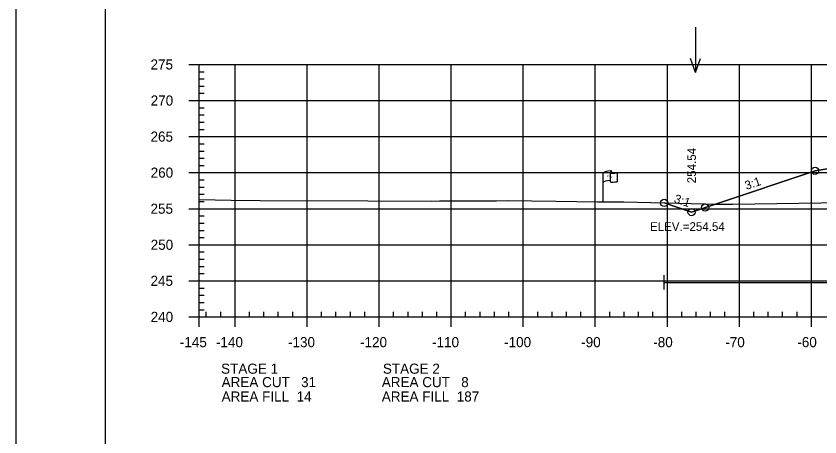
# Model space of a CAD drawing. Extents: x 1365647 to 1367999, y 387113 to 400173.
# Drawn here: x 1365723.7 to 1365835.3, y 391484.5 to 391542.8 of the extents above; entities that cross this region are included whole.
import ezdxf

# ---------------------------------------------------------------- set-up
doc = ezdxf.new("R2010")
doc.units = 0
for name, color, linetype in [('E_Existing ROW', 7, 'Continuous'), ('R_Axis', 7, 'Continuous'), ('R_Axis Annot', 7, 'Continuous'), ('R_Border', 7, 'Continuous'), ('R_Border Notes', 7, 'Continuous'), ('R_Contours', 7, 'Continuous'), ('R_Exist Surface', 7, 'Continuous'), ('R_Fin Surface', 7, 'Continuous'), ('R_Fin Surface Annot', 7, 'Continuous'), ('R_Grid', 7, 'Continuous'), ('R_No Plot', 7, 'Continuous'), ('R_Proposed Const Limits', 7, 'Continuous'), ('R_Water', 7, 'Continuous'), ('R_Water Annot', 7, 'Continuous')]:
    doc.layers.add(name, color=color, linetype=linetype)

msp = doc.modelspace()

# ---------------------------------------------------------------- linework, layer by layer
at = {"layer": 'E_Existing ROW'}
for p, q in [((1365805.18, 391517.1), (1365805.18, 391521.05)), ((1365806.17, 391521.15), (1365806.17, 391521.13)), ((1365806.17, 391521.13), (1365806.17, 391519.91)), ((1365806.34, 391521.3), (1365806.34, 391521.06)), ((1365807.11, 391521.11), (1365807.11, 391519.87))]:
    msp.add_line(p, q, dxfattribs=at)
for centre, radius, start, end in [((1365806.25, 391521.15), 0.078, 88.6458, 274.2828), ((1365806.26, 391521.3), 0.0783, 263.0712, 93.9564), ((1365806.25, 391519.91), 0.0783, 180, 273.9564)]:
    msp.add_arc(centre, radius, start, end, dxfattribs=at)
for centre, major_axis, ratio, start_param, end_param in [((1365806.76, 391521.1), (-1.58, -0.04), 0.19887, 5.030368, 6.283185), ((1365807.47, 391521.21), (-1.23, -0.13), 0.052933, 0.159456, 1.268315), ((1365806.76, 391519.78), (-1.58, -0.04), 0.19887, 5.083035, 6.194897), ((1365807.47, 391519.97), (-1.23, -0.13), 0.052933, 0.159456, 1.268315)]:
    msp.add_ellipse(centre, major_axis=major_axis, ratio=ratio, start_param=start_param, end_param=end_param, dxfattribs=at)
at = {"layer": 'R_Axis'}
for p, q in [((1365747.69, 391536.14), (1365749.09, 391536.14)), ((1365749.09, 391501.14), (1365749.09, 391536.14)), ((1365749.09, 391535.14), (1365749.79, 391535.14)), ((1365749.09, 391534.14), (1365749.79, 391534.14)), ((1365749.09, 391533.14), (1365749.79, 391533.14)), ((1365749.09, 391532.14), (1365749.79, 391532.14)), ((1365747.69, 391531.14), (1365749.09, 391531.14)), ((1365749.09, 391530.14), (1365749.79, 391530.14)), ((1365749.09, 391529.14), (1365749.79, 391529.14)), ((1365749.09, 391528.14), (1365749.79, 391528.14)), ((1365749.09, 391527.14), (1365749.79, 391527.14)), ((1365747.69, 391526.14), (1365749.09, 391526.14)), ((1365749.09, 391525.14), (1365749.79, 391525.14)), ((1365749.09, 391524.14), (1365749.79, 391524.14)), ((1365749.09, 391523.14), (1365749.79, 391523.14)), ((1365749.09, 391522.14), (1365749.79, 391522.14)), ((1365747.69, 391521.14), (1365749.09, 391521.14)), ((1365749.09, 391520.14), (1365749.79, 391520.14)), ((1365749.09, 391519.14), (1365749.79, 391519.14)), ((1365749.09, 391518.14), (1365749.79, 391518.14)), ((1365749.09, 391517.14), (1365749.79, 391517.14)), ((1365747.69, 391516.14), (1365749.09, 391516.14)), ((1365749.09, 391515.14), (1365749.79, 391515.14)), ((1365749.09, 391514.14), (1365749.79, 391514.14)), ((1365749.09, 391513.14), (1365749.79, 391513.14)), ((1365749.09, 391512.14), (1365749.79, 391512.14)), ((1365747.69, 391511.14), (1365749.09, 391511.14)), ((1365749.09, 391510.14), (1365749.79, 391510.14)), ((1365749.09, 391509.14), (1365749.79, 391509.14)), ((1365749.09, 391508.14), (1365749.79, 391508.14)), ((1365749.09, 391507.14), (1365749.79, 391507.14)), ((1365747.69, 391506.14), (1365749.09, 391506.14)), ((1365749.09, 391505.14), (1365749.79, 391505.14)), ((1365749.09, 391504.14), (1365749.79, 391504.14)), ((1365749.09, 391503.14), (1365749.79, 391503.14)), ((1365749.09, 391502.14), (1365749.79, 391502.14)), ((1365749.09, 391501.14), (1365749.09, 391501.84)), ((1365750.09, 391501.14), (1365750.09, 391501.84)), ((1365752.09, 391501.14), (1365752.09, 391501.84)), ((1365756.09, 391501.14), (1365756.09, 391501.84)), ((1365758.09, 391501.14), (1365758.09, 391501.84)), ((1365760.09, 391501.14), (1365760.09, 391501.84)), ((1365762.09, 391501.14), (1365762.09, 391501.84)), ((1365766.09, 391501.14), (1365766.09, 391501.84)), ((1365768.09, 391501.14), (1365768.09, 391501.84)), ((1365770.09, 391501.14), (1365770.09, 391501.84)), ((1365772.09, 391501.14), (1365772.09, 391501.84)), ((1365776.09, 391501.14), (1365776.09, 391501.84)), ((1365778.09, 391501.14), (1365778.09, 391501.84)), ((1365780.09, 391501.14), (1365780.09, 391501.84)), ((1365782.09, 391501.14), (1365782.09, 391501.84)), ((1365786.09, 391501.14), (1365786.09, 391501.84)), ((1365788.09, 391501.14), (1365788.09, 391501.84)), ((1365790.09, 391501.14), (1365790.09, 391501.84)), ((1365792.09, 391501.14), (1365792.09, 391501.84)), ((1365796.09, 391501.14), (1365796.09, 391501.84)), ((1365798.09, 391501.14), (1365798.09, 391501.84)), ((1365800.09, 391501.14), (1365800.09, 391501.84)), ((1365802.09, 391501.14), (1365802.09, 391501.84)), ((1365806.09, 391501.14), (1365806.09, 391501.84)), ((1365808.09, 391501.14), (1365808.09, 391501.84)), ((1365810.09, 391501.14), (1365810.09, 391501.84)), ((1365812.09, 391501.14), (1365812.09, 391501.84)), ((1365816.09, 391501.14), (1365816.09, 391501.84)), ((1365818.09, 391501.14), (1365818.09, 391501.84)), ((1365820.09, 391501.14), (1365820.09, 391501.84)), ((1365822.09, 391501.14), (1365822.09, 391501.84)), ((1365826.09, 391501.14), (1365826.09, 391501.84)), ((1365828.09, 391501.14), (1365828.09, 391501.84)), ((1365830.09, 391501.14), (1365830.09, 391501.84)), ((1365832.09, 391501.14), (1365832.09, 391501.84)), ((1365747.69, 391501.14), (1365749.09, 391501.14)), ((1365749.09, 391501.14), (1366039.09, 391501.14)), ((1365749.09, 391499.74), (1365749.09, 391501.14)), ((1365754.09, 391499.74), (1365754.09, 391501.14)), ((1365764.09, 391499.74), (1365764.09, 391501.14)), ((1365774.09, 391499.74), (1365774.09, 391501.14)), ((1365784.09, 391499.74), (1365784.09, 391501.14)), ((1365794.09, 391499.74), (1365794.09, 391501.14)), ((1365804.09, 391499.74), (1365804.09, 391501.14)), ((1365814.09, 391499.74), (1365814.09, 391501.14)), ((1365824.09, 391499.74), (1365824.09, 391501.14)), ((1365834.09, 391499.74), (1365834.09, 391501.14))]:
    msp.add_line(p, q, dxfattribs=at)
at = {"layer": 'R_Border'}
msp.add_line((1365736.09, 391430.14), (1365736.09, 391635.6), dxfattribs=at)
at = {"layer": 'R_Contours'}
for points in [[(1365820.75, 391516.78), (1365821.43, 391516.76), (1365823.19, 391516.78), (1365835.39, 391516.94), (1365842.67, 391517.02), (1365850.62, 391517.12), (1365854.79, 391517.8), (1365858.77, 391518.38), (1365861.62, 391519.28), (1365864.38, 391520.08), (1365870.16, 391522.26), (1365862.59, 391523), (1365841.78, 391522.59), (1365834.59, 391521.39)], [(1365813.65, 391516.94), (1365817.38, 391516.85), (1365820.75, 391516.78), (1365817.45, 391515.67)]]:
    msp.add_lwpolyline(points, close=True, dxfattribs=at)
at = {"layer": 'R_Exist Surface'}
msp.add_lwpolyline([(1365749.09, 391517.4), (1365753.54, 391517.33), (1365757.57, 391517.28), (1365772.51, 391517.24), (1365781.42, 391517.19), (1365782.46, 391517.22), (1365786.26, 391517.22), (1365790.36, 391517.25), (1365791.87, 391517.29), (1365798.61, 391517.2), (1365804.37, 391517.11), (1365808.07, 391517.07), (1365817.38, 391516.85), (1365821.43, 391516.76), (1365823.19, 391516.78), (1365835.39, 391516.94)], dxfattribs=at)
at = {"layer": 'R_Fin Surface'}
for points in [[(1365813.65, 391516.94), (1365817.45, 391515.67), (1365834.59, 391521.39), (1365841.78, 391522.59), (1365856.59, 391525.06), (1365862.59, 391524.47), (1365864.59, 391524.27), (1365894.09, 391521.38), (1365923.59, 391518.49), (1365925.59, 391518.29), (1365931.59, 391517.71), (1365953.01, 391514.13), (1365953.59, 391514.04), (1365954.77, 391513.65), (1365960.25, 391515.47)], [(1365820.75, 391516.78), (1365834.59, 391521.39), (1365847.47, 391523.54), (1365856.59, 391525.06), (1365862.59, 391524.47), (1365864.59, 391524.27), (1365894.09, 391521.38), (1365923.59, 391518.49), (1365925.59, 391518.29), (1365931.59, 391517.71)]]:
    msp.add_lwpolyline(points, dxfattribs=at)
at = {"layer": 'R_Grid'}
for p, q in [((1365749.09, 391536.14), (1366039.09, 391536.14)), ((1365749.09, 391501.14), (1365749.09, 391536.14)), ((1365754.09, 391501.14), (1365754.09, 391536.14)), ((1365764.09, 391501.14), (1365764.09, 391536.14)), ((1365774.09, 391501.14), (1365774.09, 391536.14)), ((1365784.09, 391501.14), (1365784.09, 391536.14)), ((1365794.09, 391501.14), (1365794.09, 391536.14)), ((1365804.09, 391501.14), (1365804.09, 391536.14)), ((1365814.09, 391501.14), (1365814.09, 391536.14)), ((1365824.09, 391501.14), (1365824.09, 391536.14)), ((1365834.09, 391501.14), (1365834.09, 391536.14)), ((1365749.09, 391531.14), (1366039.09, 391531.14)), ((1365749.09, 391526.14), (1366039.09, 391526.14)), ((1365749.09, 391521.14), (1366039.09, 391521.14)), ((1365749.09, 391516.14), (1366039.09, 391516.14)), ((1365749.09, 391511.14), (1366039.09, 391511.14)), ((1365749.09, 391506.14), (1366039.09, 391506.14)), ((1365749.09, 391501.14), (1366039.09, 391501.14))]:
    msp.add_line(p, q, dxfattribs=at)
at = {"layer": 'R_No Plot'}
msp.add_lwpolyline([(1365723.69, 391639.49), (1366057.03, 391639.49), (1366057.03, 391426.16), (1365723.69, 391426.16)], close=True, dxfattribs=at)
for centre in [(1365834.59, 391521.39), (1365834.59, 391521.39), (1365834.59, 391521.39), (1365834.59, 391521.39), (1365834.59, 391521.39), (1365813.65, 391516.94), (1365813.65, 391516.94), (1365819.34, 391516.3), (1365819.34, 391516.3), (1365819.34, 391516.3), (1365817.45, 391515.67), (1365817.45, 391515.67)]:
    msp.add_circle(centre, 0.5, dxfattribs=at)
at = {"layer": 'R_Proposed Const Limits'}
msp.add_lwpolyline([(1365817.45, 391515.67), (1365813.65, 391516.94)], dxfattribs=at)
at = {"layer": 'R_Water'}
for p, q in [((1365813.65, 391504.93), (1365813.65, 391506.93)), ((1365813.65, 391505.93), (1365878.63, 391505.93))]:
    msp.add_line(p, q, dxfattribs=at)
at = {"layer": 'R_Water Annot'}
for p, q in [((1365818, 391541.31), (1365818, 391535.03)), ((1365818, 391535.03), (1365817.3, 391536.95)), ((1365818, 391535.03), (1365818.7, 391536.95))]:
    msp.add_line(p, q, dxfattribs=at)

# ---------------------------------------------------------------- texts
at = {"layer": 'E_Existing ROW'}
for s, height, rotation, p in [('R ', 0.2, 9.9884, (1365805.7, 391520.55)), (' O', 0.2, 9.9884, (1365805.84, 391520.6)), ('DWB 11-9-07', 0.001, 90, (1365806.34, 391521.06)), ('W', 0.2, 351.1788, (1365806.17, 391520.43)), ('DWB 11-9-07', 0.001, 5.0717, (1365807.1, 391519.87)), ('DWB 11-9-07', 0.001, 90, (1365805.18, 391517.1))]:
    msp.add_text(s, height=height, rotation=rotation, dxfattribs=at).set_placement(p)
at = {"layer": 'R_Axis Annot'}
for s, p in [('275', (1365742.35, 391535.44)), ('270', (1365742.37, 391530.44)), ('265', (1365742.35, 391525.44)), ('260', (1365742.37, 391520.44)), ('255', (1365742.35, 391515.44)), ('250', (1365742.37, 391510.44)), ('245', (1365742.35, 391505.44)), ('240', (1365742.37, 391500.44)), ('-145', (1365746.42, 391496.94)), ('-140', (1365751.43, 391496.94)), ('-130', (1365761.43, 391496.94)), ('-120', (1365771.43, 391496.94)), ('-110', (1365781.43, 391496.94)), ('-100', (1365791.43, 391496.94)), ('-90', (1365802.13, 391496.94)), ('-80', (1365812.13, 391496.94)), ('-70', (1365822.13, 391496.94)), ('-60', (1365832.13, 391496.94)), ('STAGE 1', (1365752.15, 391493.26)), ('STAGE 2', (1365774.6, 391493.26)), ('AREA CUT   31', (1365752.22, 391491.4)), ('AREA CUT   8', (1365774.45, 391491.4)), ('AREA FILL  14', (1365752.22, 391489.4)), ('AREA FILL  187', (1365774.45, 391489.4))]:
    msp.add_text(s, height=1.4, dxfattribs=at).set_placement(p)
at = {"layer": 'R_Border Notes'}
msp.add_text('ELEV.=254.54', height=1.2, dxfattribs=at).set_placement((1365811.67, 391513.07))
at = {"layer": 'R_Fin Surface Annot'}
for s, rotation, p in [('254.54', 90, (1365818.05, 391519.67)), ('3:1', 18.4349, (1365825.07, 391518.74)), ('3:1', 341.5651, (1365814.92, 391517.04))]:
    msp.add_text(s, height=1.2, rotation=rotation, dxfattribs=at).set_placement(p)

doc.saveas('drawing.dxf')
